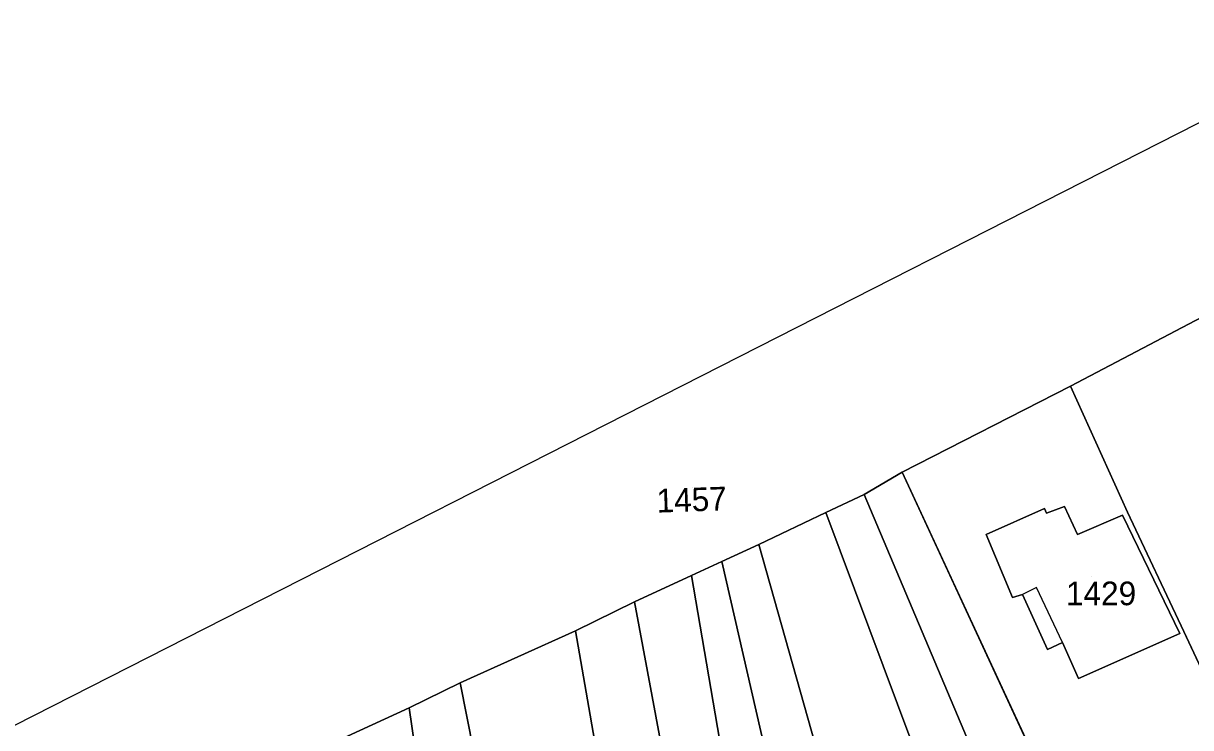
# Model space of a CAD drawing. Extents: x -263943 to -261149, y -1236934 to -1230686.
# Drawn here: x -262965.3 to -262866.5, y -1235174.1 to -1235114.5 of the extents above; entities that cross this region are included whole.
import ezdxf

# ---------------------------------------------------------------- set-up
doc = ezdxf.new("R2010")
doc.units = 0
for name, color, linetype in [('body_kn', 7, 'Continuous'), ('kladpar_druhypozemkov', 7, 'Continuous'), ('kladpar_hranice', 7, 'Continuous'), ('kladpar_parcelnecisla', 7, 'Continuous'), ('kladpar_plochy', 7, 'Continuous'), ('zappar_hrandruhpozemk', 7, 'Continuous'), ('zuob_linie', 7, 'Continuous'), ('zuob_plochy', 7, 'Continuous')]:
    doc.layers.add(name, color=color, linetype=linetype)

msp = doc.modelspace()

# ---------------------------------------------------------------- linework, layer by layer
at = {"layer": 'body_kn'}
for p, q in [((-262876.68, -1235145.2), (-262876.68, -1235145.2)), ((-262890.93, -1235152.5), (-262890.93, -1235152.5)), ((-262894.15, -1235154.37), (-262894.15, -1235154.37)), ((-262878.88, -1235155.55), (-262878.88, -1235155.55)), ((-262877.18, -1235155.38), (-262877.18, -1235155.38)), ((-262897.38, -1235155.9), (-262897.38, -1235155.9)), ((-262878.71, -1235155.97), (-262878.71, -1235155.97)), ((-262872.26, -1235156.14), (-262872.26, -1235156.14)), ((-262871.83, -1235155.88), (-262871.83, -1235155.88)), ((-262883.8, -1235157.75), (-262883.8, -1235157.75)), ((-262876.08, -1235157.75), (-262876.08, -1235157.75)), ((-262903.06, -1235158.61), (-262903.06, -1235158.61)), ((-262906.2, -1235160.06), (-262906.2, -1235160.06)), ((-262908.75, -1235161.24), (-262908.75, -1235161.24)), ((-262879.55, -1235162.25), (-262879.55, -1235162.25)), ((-262913.58, -1235163.45), (-262913.58, -1235163.45)), ((-262881.59, -1235163.09), (-262881.59, -1235163.09)), ((-262880.74, -1235162.84), (-262880.74, -1235162.84)), ((-262918.59, -1235165.91), (-262918.59, -1235165.91)), ((-262867.42, -1235166.14), (-262867.42, -1235166.14)), ((-262867.08, -1235165.97), (-262867.08, -1235165.97)), ((-262878.62, -1235167.5), (-262878.62, -1235167.5)), ((-262877.34, -1235166.91), (-262877.34, -1235166.91)), ((-262877.34, -1235166.91), (-262877.34, -1235166.91)), ((-262928.35, -1235170.33), (-262928.35, -1235170.33)), ((-262875.98, -1235169.96), (-262875.98, -1235169.96)), ((-262932.67, -1235172.45), (-262932.67, -1235172.45))]:
    msp.add_line(p, q, dxfattribs=at)
at = {"layer": 'kladpar_druhypozemkov'}
for p, q in [((-262908.66, -1235153.77), (-262908.66, -1235153.77)), ((-262874.87, -1235161.35), (-262874.87, -1235161.35))]:
    msp.add_line(p, q, dxfattribs=at)
at = {"layer": 'kladpar_hranice'}
for points in [[(-262990.32, -1235186.25), (-262828.75, -1235104.02), (-262820.68, -1235117.7), (-262827.04, -1235120.76)], [(-262827.04, -1235120.76), (-262841.55, -1235127.8), (-262851.9, -1235132.72), (-262862.76, -1235137.9), (-262876.68, -1235145.2), (-262890.93, -1235152.5), (-262894.15, -1235154.37), (-262897.38, -1235155.9), (-262903.06, -1235158.61), (-262906.2, -1235160.06), (-262908.75, -1235161.24), (-262913.58, -1235163.45), (-262918.59, -1235165.91), (-262928.35, -1235170.33), (-262932.67, -1235172.45), (-262937.88, -1235174.85), (-262947.44, -1235179.25), (-262959.57, -1235185.45), (-262965.85, -1235188.84)], [(-262854.72, -1235192.37), (-262867.08, -1235165.97), (-262871.83, -1235155.88), (-262876.68, -1235145.2), (-262862.76, -1235137.9), (-262850.53, -1235163.67), (-262844.16, -1235177.32), (-262840.25, -1235185.71), (-262854.72, -1235192.37)], [(-262859.82, -1235219.8), (-262874.53, -1235187.85), (-262890.93, -1235152.5), (-262876.68, -1235145.2), (-262871.83, -1235155.88), (-262867.08, -1235165.97), (-262854.72, -1235192.37), (-262848.35, -1235205.97), (-262845.06, -1235213.01)], [(-262869.58, -1235212.69), (-262879.19, -1235189.8), (-262894.15, -1235154.37), (-262890.93, -1235152.5), (-262874.53, -1235187.85), (-262859.82, -1235219.8), (-262850.8, -1235239.21), (-262857.41, -1235241.68), (-262869.58, -1235212.69)], [(-262875.27, -1235214.98), (-262884.03, -1235191.59), (-262897.38, -1235155.9), (-262894.15, -1235154.37), (-262879.19, -1235189.8), (-262869.58, -1235212.69), (-262857.41, -1235241.68), (-262864.28, -1235244.4), (-262875.27, -1235214.98)], [(-262877.34, -1235166.91), (-262878.62, -1235167.5), (-262880.74, -1235162.84), (-262881.59, -1235163.09), (-262883.8, -1235157.75), (-262878.88, -1235155.55), (-262878.71, -1235155.97), (-262877.18, -1235155.38), (-262876.08, -1235157.75), (-262872.26, -1235156.14), (-262867.42, -1235166.14), (-262875.98, -1235169.96), (-262877.34, -1235166.91)], [(-262877.18, -1235155.38), (-262878.71, -1235155.97), (-262878.88, -1235155.55), (-262883.8, -1235157.75), (-262881.59, -1235163.09), (-262880.74, -1235162.84), (-262878.62, -1235167.5), (-262877.34, -1235166.91), (-262875.98, -1235169.96), (-262867.42, -1235166.14), (-262872.26, -1235156.14), (-262876.08, -1235157.75), (-262877.18, -1235155.38)], [(-262873.68, -1235261.11), (-262877.16, -1235249.46), (-262878.03, -1235246.53), (-262885.7, -1235219.32), (-262892.85, -1235194.82), (-262903.06, -1235158.61), (-262897.38, -1235155.9), (-262884.03, -1235191.59), (-262875.27, -1235214.98), (-262864.28, -1235244.4), (-262860.11, -1235255.33), (-262873.68, -1235261.11)], [(-262883.95, -1235248.5), (-262885.41, -1235248.99), (-262892.06, -1235220.25), (-262897.86, -1235196.35), (-262906.2, -1235160.06), (-262903.06, -1235158.61), (-262892.85, -1235194.82), (-262885.7, -1235219.32), (-262878.03, -1235246.53), (-262878.69, -1235246.75), (-262883.95, -1235248.5)], [(-262892.27, -1235254.43), (-262892.5, -1235253.11), (-262893.01, -1235250.21), (-262895.61, -1235235.27), (-262896.12, -1235232.64), (-262902.18, -1235199.66), (-262908.75, -1235161.24), (-262906.2, -1235160.06), (-262897.86, -1235196.35), (-262892.06, -1235220.25), (-262885.41, -1235248.99), (-262884.64, -1235251.79), (-262887.54, -1235252.79), (-262892.27, -1235254.43)], [(-262906.68, -1235200.51), (-262913.58, -1235163.45), (-262908.75, -1235161.24), (-262902.18, -1235199.66), (-262896.12, -1235232.64), (-262900.28, -1235233.49), (-262906.68, -1235200.51)], [(-262905.54, -1235235.78), (-262911.51, -1235204.75), (-262915.95, -1235181.01), (-262918.59, -1235165.91), (-262913.58, -1235163.45), (-262906.68, -1235200.51), (-262900.28, -1235233.49), (-262900.02, -1235234.76), (-262905.54, -1235235.78)], [(-262905.54, -1235235.78), (-262905.45, -1235237.31), (-262906.54, -1235245.62), (-262913.08, -1235246.95), (-262913.5, -1235244.69), (-262914.53, -1235239.61), (-262920.93, -1235207.81), (-262928.35, -1235170.33), (-262918.59, -1235165.91), (-262915.95, -1235181.01), (-262911.51, -1235204.75), (-262905.54, -1235235.78)], [(-262918.77, -1235241.65), (-262919.19, -1235242.58), (-262919.87, -1235243.6), (-262920.97, -1235244.28), (-262922.24, -1235244.6), (-262922.84, -1235240.46), (-262927.21, -1235209.94), (-262932.67, -1235172.45), (-262928.35, -1235170.33), (-262920.93, -1235207.81), (-262914.53, -1235239.61), (-262918.68, -1235240.71), (-262918.77, -1235241.65)], [(-262924.41, -1235240.71), (-262937.88, -1235174.85), (-262932.67, -1235172.45), (-262927.21, -1235209.94), (-262922.84, -1235240.46), (-262924.41, -1235240.71)]]:
    msp.add_lwpolyline(points, dxfattribs=at)
at = {"layer": 'kladpar_plochy'}
for p, q in [((-262890.93, -1235152.5), (-262876.68, -1235145.2)), ((-262876.68, -1235145.2), (-262871.83, -1235155.88)), ((-262874.53, -1235187.85), (-262890.93, -1235152.5)), ((-262878.88, -1235155.55), (-262883.8, -1235157.75)), ((-262878.71, -1235155.97), (-262878.88, -1235155.55)), ((-262877.18, -1235155.38), (-262878.71, -1235155.97)), ((-262876.08, -1235157.75), (-262877.18, -1235155.38)), ((-262872.26, -1235156.14), (-262876.08, -1235157.75)), ((-262867.42, -1235166.14), (-262872.26, -1235156.14)), ((-262871.83, -1235155.88), (-262867.08, -1235165.97)), ((-262883.8, -1235157.75), (-262881.59, -1235163.09)), ((-262908.75, -1235161.24), (-262906.2, -1235160.06)), ((-262906.2, -1235160.06), (-262897.86, -1235196.35)), ((-262902.18, -1235199.66), (-262908.75, -1235161.24)), ((-262881.59, -1235163.09), (-262880.74, -1235162.84)), ((-262880.74, -1235162.84), (-262878.62, -1235167.5)), ((-262875.98, -1235169.96), (-262867.42, -1235166.14)), ((-262867.08, -1235165.97), (-262854.72, -1235192.37)), ((-262878.62, -1235167.5), (-262877.34, -1235166.91)), ((-262877.34, -1235166.91), (-262875.98, -1235169.96))]:
    msp.add_line(p, q, dxfattribs=at)
msp.add_lwpolyline([(-262990.32, -1235186.25), (-262828.75, -1235104.02), (-262820.68, -1235117.7), (-262827.04, -1235120.76), (-262841.55, -1235127.8), (-262851.9, -1235132.72), (-262862.76, -1235137.9), (-262876.68, -1235145.2), (-262890.93, -1235152.5), (-262894.15, -1235154.37), (-262897.38, -1235155.9), (-262903.06, -1235158.61), (-262906.2, -1235160.06), (-262908.75, -1235161.24), (-262913.58, -1235163.45), (-262918.59, -1235165.91), (-262928.35, -1235170.33), (-262932.67, -1235172.45), (-262937.88, -1235174.85), (-262947.44, -1235179.25), (-262959.57, -1235185.45), (-262965.85, -1235188.84)], dxfattribs=at)
for points in [[(-262854.72, -1235192.37), (-262867.08, -1235165.97), (-262871.83, -1235155.88), (-262876.68, -1235145.2), (-262862.76, -1235137.9), (-262850.53, -1235163.67), (-262844.16, -1235177.32), (-262840.25, -1235185.71)], [(-262869.58, -1235212.69), (-262879.19, -1235189.8), (-262894.15, -1235154.37), (-262890.93, -1235152.5), (-262874.53, -1235187.85), (-262859.82, -1235219.8), (-262850.8, -1235239.21), (-262857.41, -1235241.68)], [(-262875.27, -1235214.98), (-262884.03, -1235191.59), (-262897.38, -1235155.9), (-262894.15, -1235154.37), (-262879.19, -1235189.8), (-262869.58, -1235212.69), (-262857.41, -1235241.68), (-262864.28, -1235244.4)], [(-262877.34, -1235166.91), (-262878.62, -1235167.5), (-262880.74, -1235162.84), (-262881.59, -1235163.09), (-262883.8, -1235157.75), (-262878.88, -1235155.55), (-262878.71, -1235155.97), (-262877.18, -1235155.38), (-262876.08, -1235157.75), (-262872.26, -1235156.14), (-262867.42, -1235166.14), (-262875.98, -1235169.96)], [(-262873.68, -1235261.11), (-262877.16, -1235249.46), (-262878.03, -1235246.53), (-262885.7, -1235219.32), (-262892.85, -1235194.82), (-262903.06, -1235158.61), (-262897.38, -1235155.9), (-262884.03, -1235191.59), (-262875.27, -1235214.98), (-262864.28, -1235244.4), (-262860.11, -1235255.33)], [(-262883.95, -1235248.5), (-262885.41, -1235248.99), (-262892.06, -1235220.25), (-262897.86, -1235196.35), (-262906.2, -1235160.06), (-262903.06, -1235158.61), (-262892.85, -1235194.82), (-262885.7, -1235219.32), (-262878.03, -1235246.53), (-262878.69, -1235246.75)], [(-262906.68, -1235200.51), (-262913.58, -1235163.45), (-262908.75, -1235161.24), (-262902.18, -1235199.66), (-262896.12, -1235232.64), (-262900.28, -1235233.49)], [(-262905.54, -1235235.78), (-262911.51, -1235204.75), (-262915.95, -1235181.01), (-262918.59, -1235165.91), (-262913.58, -1235163.45), (-262906.68, -1235200.51), (-262900.28, -1235233.49), (-262900.02, -1235234.76)], [(-262905.54, -1235235.78), (-262905.45, -1235237.31), (-262906.54, -1235245.62), (-262913.08, -1235246.95), (-262913.5, -1235244.69), (-262914.53, -1235239.61), (-262920.93, -1235207.81), (-262928.35, -1235170.33), (-262918.59, -1235165.91), (-262915.95, -1235181.01), (-262911.51, -1235204.75)], [(-262918.77, -1235241.65), (-262919.19, -1235242.58), (-262919.87, -1235243.6), (-262920.97, -1235244.28), (-262922.24, -1235244.6), (-262922.84, -1235240.46), (-262927.21, -1235209.94), (-262932.67, -1235172.45), (-262928.35, -1235170.33), (-262920.93, -1235207.81), (-262914.53, -1235239.61), (-262918.68, -1235240.71)], [(-262924.41, -1235240.71), (-262937.88, -1235174.85), (-262932.67, -1235172.45), (-262927.21, -1235209.94), (-262922.84, -1235240.46)]]:
    msp.add_lwpolyline(points, close=True, dxfattribs=at)
at = {"layer": 'zappar_hrandruhpozemk'}
for p, q in [((-262879.55, -1235162.25), (-262880.74, -1235162.84)), ((-262877.34, -1235166.91), (-262879.55, -1235162.25))]:
    msp.add_line(p, q, dxfattribs=at)
at = {"layer": 'zuob_linie'}
for points in [[(-262828.75, -1235104.02), (-262820.68, -1235117.7), (-262827.04, -1235120.76), (-262841.55, -1235127.8), (-262851.9, -1235132.72), (-262862.76, -1235137.9), (-262876.68, -1235145.2), (-262890.93, -1235152.5), (-262894.15, -1235154.37), (-262897.38, -1235155.9), (-262903.06, -1235158.61), (-262906.2, -1235160.06), (-262908.75, -1235161.24), (-262913.58, -1235163.45), (-262918.59, -1235165.91), (-262928.35, -1235170.33), (-262932.67, -1235172.45), (-262937.88, -1235174.85), (-262947.44, -1235179.25), (-262959.57, -1235185.45), (-262965.85, -1235188.84)], [(-262965.85, -1235188.84), (-262959.57, -1235185.45), (-262947.44, -1235179.25), (-262937.88, -1235174.85), (-262932.67, -1235172.45), (-262928.35, -1235170.33), (-262918.59, -1235165.91), (-262913.58, -1235163.45), (-262908.75, -1235161.24), (-262906.2, -1235160.06), (-262903.06, -1235158.61), (-262897.38, -1235155.9), (-262894.15, -1235154.37), (-262890.93, -1235152.5), (-262876.68, -1235145.2), (-262862.76, -1235137.9), (-262851.9, -1235132.72), (-262841.55, -1235127.8), (-262827.04, -1235120.76), (-262820.68, -1235117.7), (-262828.75, -1235104.02)]]:
    msp.add_lwpolyline(points, dxfattribs=at)
at = {"layer": 'zuob_plochy'}
for points in [[(-262828.75, -1235104.02), (-262820.68, -1235117.7), (-262827.04, -1235120.76), (-262841.55, -1235127.8), (-262851.9, -1235132.72), (-262862.76, -1235137.9), (-262876.68, -1235145.2), (-262890.93, -1235152.5), (-262894.15, -1235154.37), (-262897.38, -1235155.9), (-262903.06, -1235158.61), (-262906.2, -1235160.06), (-262908.75, -1235161.24), (-262913.58, -1235163.45), (-262918.59, -1235165.91), (-262928.35, -1235170.33), (-262932.67, -1235172.45), (-262937.88, -1235174.85), (-262947.44, -1235179.25), (-262959.57, -1235185.45), (-262965.85, -1235188.84)], [(-262965.85, -1235188.84), (-262959.57, -1235185.45), (-262947.44, -1235179.25), (-262937.88, -1235174.85), (-262932.67, -1235172.45), (-262928.35, -1235170.33), (-262918.59, -1235165.91), (-262913.58, -1235163.45), (-262908.75, -1235161.24), (-262906.2, -1235160.06), (-262903.06, -1235158.61), (-262897.38, -1235155.9), (-262894.15, -1235154.37), (-262890.93, -1235152.5), (-262876.68, -1235145.2), (-262862.76, -1235137.9), (-262851.9, -1235132.72), (-262841.55, -1235127.8), (-262827.04, -1235120.76), (-262820.68, -1235117.7), (-262828.75, -1235104.02)]]:
    msp.add_lwpolyline(points, dxfattribs=at)

# ---------------------------------------------------------------- texts
at = {"layer": 'kladpar_parcelnecisla'}
msp.add_text('1457', height=2, rotation=2, dxfattribs=at).set_placement((-262911.682, -1235155.914))
msp.add_text('1429', height=2, dxfattribs=at).set_placement((-262877.057, -1235163.75))

doc.saveas('drawing.dxf')
